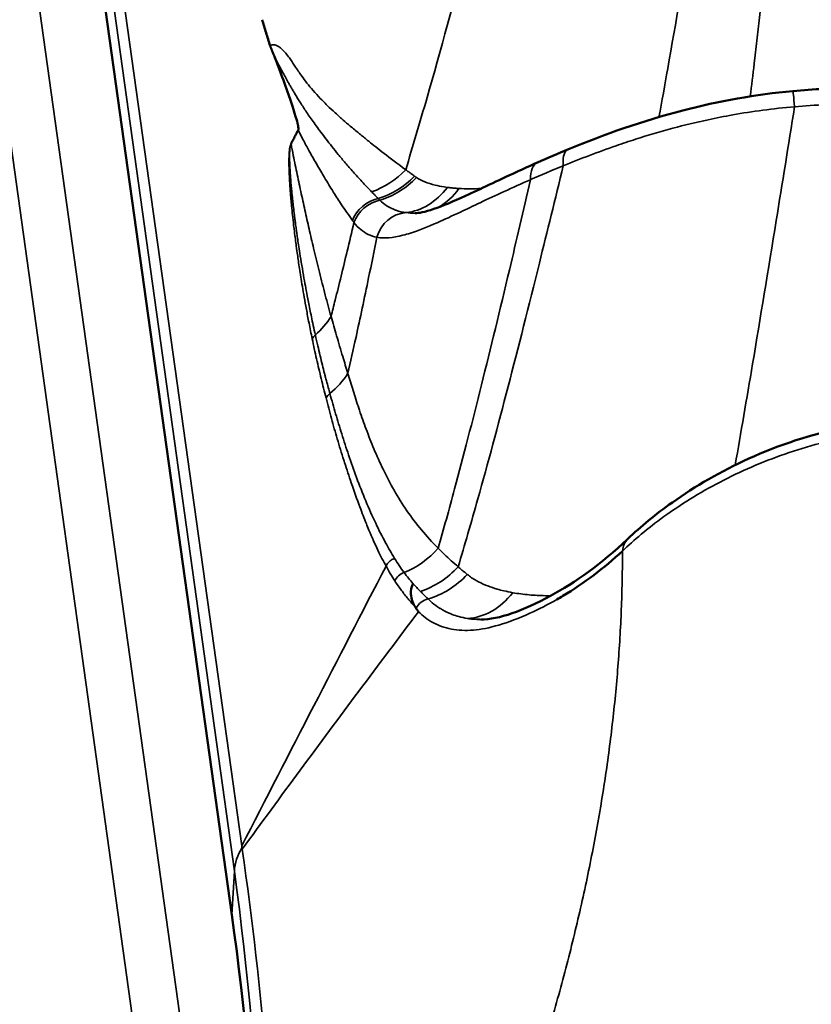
# Model space of a CAD drawing. Header units: millimetres. Extents: x 0 to 6049, y -120 to 1682.
# Tile 550 of 656: x 2057 to 2062, y 842 to 848. Entities that reach past the tile are written whole.
import ezdxf

# ---------------------------------------------------------------- set-up
doc = ezdxf.new("R2010")
doc.units = ezdxf.units.MM
doc.header["$LTSCALE"] = 2
doc.layers.add('Sichtbar (ISO)', color=7, linetype='Continuous', lineweight=50)
doc.layers.add('Sichtbar schmal (ISO)', color=7, linetype='Continuous', lineweight=35)

msp = doc.modelspace()

# ---------------------------------------------------------------- linework, layer by layer
at = {"layer": 'Sichtbar (ISO)'}
for p, q in [((2058.301, 842.3945), (2057.3261, 849.3857)), ((2059.7881, 844.1584), (2059.7881, 844.1584))]:
    msp.add_line(p, q, dxfattribs=at)
for centre, major_axis, ratio, start_param, end_param in [((2060.7668, 844.5337), (-14.0639, -1.9612), 0.831833, 3.141593, 6.283185), ((2061.2037, 841.4004), (14.0639, 1.9612), 0.831833, 5.719086, 10.029764), ((2061.2037, 841.4004), (-3.3674, -0.4696), 0.831833, 4.768071, 4.768095), ((1998.5481, 842.2914), (59.8996, -3.4702), 0.547575, 0.003562, 0.108534)]:
    msp.add_ellipse(centre, major_axis=major_axis, ratio=ratio, start_param=start_param, end_param=end_param, dxfattribs=at)
for points, knots in [([(2058.4821, 847.7415), (2058.49, 847.7154), (2058.498, 847.6894), (2058.5139, 847.6376), (2058.5219, 847.6116), (2058.5299, 847.5858)], [-0.03485482, -0.03485482, -0.03485482, -0.03485482, -0.01742995, -0.01742995, -0.00000116, -0.00000116, -0.00000116, -0.00000116]), ([(2058.5575, 847.5164), (2058.5563, 847.5193), (2058.5552, 847.5221), (2058.5541, 847.5247), (2058.5531, 847.5274), (2058.552, 847.53), (2058.551, 847.5325), (2058.55, 847.535), (2058.549, 847.5374), (2058.5481, 847.5397), (2058.5472, 847.542), (2058.5462, 847.5443), (2058.5454, 847.5464), (2058.5445, 847.5486), (2058.5436, 847.5506), (2058.5428, 847.5526), (2058.542, 847.5546), (2058.5412, 847.5566), (2058.5405, 847.5584), (2058.5397, 847.5603), (2058.539, 847.5621), (2058.5383, 847.5638), (2058.5376, 847.5655), (2058.5369, 847.5672), (2058.5363, 847.5688), (2058.5356, 847.5704), (2058.535, 847.572), (2058.5344, 847.5735), (2058.5338, 847.575), (2058.5332, 847.5764), (2058.5327, 847.5778), (2058.5321, 847.5793), (2058.5316, 847.5806), (2058.5312, 847.5819), (2058.5307, 847.5833), (2058.5303, 847.5846), (2058.5299, 847.5858)], [0, 0, 0, 0, 0.0833333, 0.0833333, 0.0833333, 0.1666667, 0.1666667, 0.1666667, 0.25, 0.25, 0.25, 0.3333333, 0.3333333, 0.3333333, 0.4166667, 0.4166667, 0.4166667, 0.5, 0.5, 0.5, 0.5833333, 0.5833333, 0.5833333, 0.6666667, 0.6666667, 0.6666667, 0.75, 0.75, 0.75, 0.8333333, 0.8333333, 0.8333333, 0.9166667, 0.9166667, 0.9166667, 0.9999277, 0.9999277, 0.9999277, 0.9999277]), ([(2058.6974, 847.0823), (2058.6976, 847.0826), (2058.6977, 847.0829), (2058.698, 847.0837), (2058.6981, 847.0841), (2058.6985, 847.0854), (2058.6986, 847.0863), (2058.699, 847.0894), (2058.6989, 847.0919), (2058.6983, 847.1018), (2058.6965, 847.1117), (2058.687, 847.1507), (2058.6726, 847.1969), (2058.624, 847.3378), (2058.6065, 847.3874), (2058.5792, 847.4609), (2058.5685, 847.4888), (2058.5575, 847.5164)], [0.00000235, 0.00000235, 0.00000235, 0.00000235, 0.00011457, 0.00011457, 0.00024115, 0.00024115, 0.00054762, 0.00054762, 0.00129792, 0.00129792, 0.00360753, 0.00360753, 0.00887233, 0.00887233, 0.0112027, 0.0112027, 0.01272289, 0.01272289, 0.01272289, 0.01272289]), ([(2060.3127, 846.9683), (2060.5242, 847.0555), (2060.7571, 847.1378), (2061.2096, 847.2548), (2061.4315, 847.2949), (2061.6535, 847.3153)], [0, 0, 0, 0, 0.0752031, 0.0752031, 0.1420826, 0.1420826, 0.1420826, 0.1420826]), ([(2058.6974, 847.0823), (2058.6927, 847.0731), (2058.688, 847.0639), (2058.6833, 847.0548), (2058.6786, 847.0457), (2058.6739, 847.0367), (2058.6691, 847.0276), (2058.6644, 847.0185), (2058.6596, 847.0093), (2058.6548, 847)], [0, 0, 0, 0, 0.333333, 0.333333, 0.333333, 0.666667, 0.666667, 0.666667, 1, 1, 1, 1]), ([(2059.3974, 846.5855), (2059.4141, 846.5856), (2059.4535, 846.5921), (2059.5599, 846.6289), (2059.6245, 846.6563), (2059.7863, 846.73), (2059.8893, 846.7797), (2060.042, 846.8503), (2060.0844, 846.8697), (2060.1279, 846.889)], [0, 0, 0, 0, 0.0398364, 0.0398364, 0.0764954, 0.0764954, 0.1212199, 0.1212199, 0.1376781, 0.1376781, 0.1376781, 0.1376781]), ([(2060.6672, 844.6403), (2060.7436, 844.7133), (2060.8339, 844.788), (2061.0687, 844.9542), (2061.2243, 845.0447), (2061.5705, 845.2014), (2061.7671, 845.2667), (2062.1309, 845.3407), (2062.2994, 845.3582), (2062.4657, 845.3585)], [0, 0, 0, 0, 0.0420408, 0.0420408, 0.0989944, 0.0989944, 0.1605268, 0.1605268, 0.2105936, 0.2105936, 0.2105936, 0.2105936]), ([(2059.7881, 844.1584), (2059.8956, 844.1586), (2060.0419, 844.2105), (2060.3538, 844.3814), (2060.5091, 844.4896), (2060.6655, 844.6387)], [0, 0, 0, 0, 0.1021712, 0.1021712, 0.1950205, 0.1950205, 0.1950205, 0.1950205]), ([(2060.6352, 844.5672), (2060.5806, 844.5173), (2060.4654, 844.4214), (2060.3321, 844.3303), (2060.2552, 844.2854), (2060.2431, 844.2785)], [0, 0, 0, 0, 0.125, 0.25, 0.2730086, 0.2730086, 0.2730086, 0.2730086]), ([(2059.3833, 844.3729), (2059.3828, 844.3718), (2059.3822, 844.3708), (2059.3817, 844.3697), (2059.3759, 844.3582), (2059.3719, 844.344), (2059.3708, 844.3289), (2059.3706, 844.3264), (2059.3705, 844.3239), (2059.3705, 844.3213), (2059.3703, 844.3071), (2059.3724, 844.2923), (2059.3765, 844.2781), (2059.3767, 844.2775), (2059.3769, 844.277), (2059.3771, 844.2764), (2059.3812, 844.2627), (2059.3871, 844.2497), (2059.3943, 844.2377), (2059.3956, 844.2357), (2059.3968, 844.2337), (2059.3981, 844.2317)], [0, 0, 0, 0, 0.0287712, 0.0287712, 0.0287712, 0.3333333, 0.3333333, 0.3333333, 0.3835172, 0.3835172, 0.3835172, 0.6666667, 0.6666667, 0.6666667, 0.6783517, 0.6783517, 0.6783517, 0.9537191, 0.9537191, 0.9537191, 1, 1, 1, 1]), ([(2059.4023, 844.2254), (2059.4016, 844.2265), (2059.4009, 844.2275), (2059.3995, 844.2296), (2059.3988, 844.2307), (2059.3981, 844.2317)], [-0.001797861, -0.001797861, -0.001797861, -0.001797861, -0.000901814, -0.000901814, -0.000000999, -0.000000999, -0.000000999, -0.000000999]), ([(2059.4164, 844.2055), (2059.4147, 844.2078), (2059.4131, 844.2099), (2059.4115, 844.212), (2059.41, 844.2141), (2059.4085, 844.2162), (2059.407, 844.2184), (2059.4055, 844.2207), (2059.4039, 844.223), (2059.4023, 844.2254)], [0, 0, 0, 0, 0.333333, 0.333333, 0.333333, 0.666667, 0.666667, 0.666667, 1, 1, 1, 1])]:
    msp.add_open_spline(points, degree=3, knots=knots, dxfattribs=at)
for points in [[(2061.6535, 847.3153), (2061.7761, 847.3265), (2061.8992, 847.3329), (2062.0219, 847.3343)], [(2060.1279, 846.889), (2060.1875, 846.9155), (2060.2493, 846.9421), (2060.3127, 846.9683)]]:
    msp.add_open_spline(points, degree=3, dxfattribs=at)
at = {"layer": 'Sichtbar schmal (ISO)'}
for p, q in [((2058.3602, 842.806), (2057.4722, 849.1712)), ((2058.3161, 842.6546), (2057.4268, 849.0299)), ((2057.0334, 848.6512), (2058.2458, 839.9577)), ((2056.7674, 848.5254), (2057.9803, 839.8278)), ((2060.0168, 846.7554), (2060.0168, 846.7554)), ((2060.6319, 844.3229), (2060.6318, 844.3229)), ((2058.301, 842.3945), (2058.3161, 842.6546))]:
    msp.add_line(p, q, dxfattribs=at)
for centre, major_axis, ratio, start_param, end_param in [((2061.6718, 847.1161), (-0.0183, 0.1992), 0.00949, 5.268015, 6.283185), ((2061.8546, 844.8025), (3.5106, 0.3163), 0.688355, 1.456999, 1.563147), ((2059.0428, 847.1732), (-0.2492, -0.4335), 0.875055, 0.789207, 1.294905), ((2060.2092, 846.7063), (-0.0813, 0.1828), 0.505774, 0.000071, 0.910501), ((2061.3921, 846.7177), (2.2798, 0.6755), 0.214629, 2.015194, 2.115759), ((2059.1019, 847.139), (-0.2518, -0.432), 0.873244, 0.750659, 1.286094), ((2059.1146, 847.1321), (-0.2275, -0.4453), 0.868487, 0.689563, 1.234847), ((2059.401, 847.0855), (0.004, -0.5), 0.721363, 0.374559, 0.782976), ((2059.2044, 846.4868), (-0.1614, -0.1182), 0.929577, 4.265287, 5.324633), ((2059.2133, 846.4752), (-0.1561, -0.1251), 0.933424, 4.21541, 5.285682), ((2059.3502, 846.3896), (0.0372, 0.1965), 0.946818, 0.240285, 1.483269), ((2060.4294, 848.0247), (-1.224, -1.3771), 0.341744, 0.226167, 0.297921), ((2058.4641, 846.1581), (-0.478, -0.1465), 0.871465, 2.056013, 2.362086), ((2058.8605, 845.8039), (-0.0881, -0.0183), 0.857934, 5.27787, 5.62693), ((2058.5723, 845.8308), (0.4708, 0.1682), 0.882973, 5.097649, 5.432688), ((2058.9435, 845.4508), (-0.087, -0.0229), 0.874065, 5.173365, 5.581671), ((2060.8055, 844.4956), (-0.1383, 0.1446), 0.690402, 6.282693, 6.844464), ((2059.2023, 844.8845), (-0.3041, -0.3969), 0.893622, 0.987142, 1.497828), ((2064.6846, 849.1789), (-5.2815, -4.8277), 0.393979, 6.206821, 6.242846), ((2100.4402, 748.1572), (-91.5162, -229.6772), 0.31354, 4.407481, 4.415411), ((2064.4597, 849.1514), (-5.0602, -4.9172), 0.383638, 6.172795, 6.209688), ((2059.3538, 844.3589), (-0.0752, -0.0495), 0.921018, 4.433497, 5.288504), ((2065.5762, 849.4302), (-6.2127, -5.0335), 0.395459, 6.266253, 6.292996), ((2059.3395, 844.7876), (-0.274, -0.4182), 0.884335, 0.831128, 1.38817), ((2059.4017, 844.7479), (-0.265, -0.424), 0.88045, 0.774615, 1.350797), ((2059.4256, 844.3755), (0.2208, -0.2287), 0.101722, 4.625913, 4.828293), ((2059.711, 844.6639), (-0.0441, -0.4981), 0.775132, 0.107899, 0.876683), ((2059.4878, 844.1884), (-0.0733, -0.068), 0.920434, 4.154535, 5.096513), ((2058.715, 842.6475), (-0.3986, -0.0304), 0.837895, 5.734459, 6.171283), ((1998.5786, 842.8087), (59.8751, -3.8765), 0.551249, 0.00374, 0.112274)]:
    msp.add_ellipse(centre, major_axis=major_axis, ratio=ratio, start_param=start_param, end_param=end_param, dxfattribs=at)
for points, knots in [([(2061.7189, 850.0802), (2061.6883, 849.8132), (2061.6588, 849.5532), (2061.6302, 849.3013), (2061.5923, 848.9659), (2061.5561, 848.6449), (2061.5214, 848.3404), (2061.4868, 848.036), (2061.4538, 847.7481), (2061.4221, 847.4791), (2061.4143, 847.4128), (2061.4066, 847.3476), (2061.399, 847.2836)], [0, 0, 0, 0, 0.2145198, 0.2145198, 0.2145198, 0.5000905, 0.5000905, 0.5000905, 0.7856612, 0.7856612, 0.7856612, 0.8561024, 0.8561024, 0.8561024, 0.8561024]), ([(2061.3377, 850.0627), (2061.2948, 849.795), (2061.253, 849.5341), (2061.2121, 849.2811), (2061.1578, 848.9452), (2061.1053, 848.6231), (2061.0543, 848.3172), (2061.0032, 848.0113), (2060.9538, 847.7214), (2060.9056, 847.4498), (2060.8881, 847.3508), (2060.8707, 847.2543), (2060.8534, 847.1602)], [0, 0, 0, 0, 0.214208, 0.214208, 0.214208, 0.4986539, 0.4986539, 0.4986539, 0.7830998, 0.7830998, 0.7830998, 0.8868161, 0.8868161, 0.8868161, 0.8868161]), ([(2060.1164, 849.7771), (2060.0564, 849.5312), (2059.92, 848.9769), (2059.7026, 848.1239), (2059.5046, 847.397), (2059.382, 846.9828), (2059.3399, 846.8453)], [0, 0, 0, 0, 0.21744, 0.502078, 0.827427, 1, 1, 1, 1]), ([(2058.5299, 847.5858), (2058.539, 847.5908), (2058.546, 847.5919), (2058.5529, 847.5914), (2058.5597, 847.5908), (2058.5665, 847.5885), (2058.5724, 847.5859), (2058.5782, 847.5832), (2058.5831, 847.5802), (2058.5884, 847.5762), (2058.5937, 847.5722), (2058.5994, 847.5671), (2058.6047, 847.562), (2058.61, 847.5569), (2058.6148, 847.5518), (2058.6201, 847.5456), (2058.6253, 847.5395), (2058.6309, 847.5323), (2058.6364, 847.5249), (2058.642, 847.5175), (2058.6475, 847.5098), (2058.6532, 847.5015), (2058.659, 847.4933), (2058.665, 847.4846), (2058.6704, 847.4764), (2058.6759, 847.4682), (2058.6809, 847.4607), (2058.6861, 847.4529), (2058.6912, 847.4452), (2058.6965, 847.4373), (2058.7031, 847.4277), (2058.7097, 847.4181), (2058.7175, 847.4069), (2058.7268, 847.3941), (2058.7361, 847.3813), (2058.7467, 847.3669), (2058.7586, 847.3521), (2058.7705, 847.3373), (2058.7835, 847.3222), (2058.7979, 847.3061), (2058.8122, 847.2901), (2058.8279, 847.2732), (2058.8386, 847.262), (2058.8494, 847.2507), (2058.8552, 847.2452), (2058.8653, 847.2354), (2058.8754, 847.2256), (2058.8899, 847.2115), (2058.9064, 847.1962), (2058.9229, 847.1808), (2058.9416, 847.1641), (2058.9566, 847.1508), (2058.9716, 847.1376), (2058.9829, 847.1278), (2058.9975, 847.1153), (2059.0121, 847.1029), (2059.0302, 847.0877), (2059.0504, 847.0709), (2059.0564, 847.0659), (2059.0627, 847.0607), (2059.0692, 847.0554), (2059.0844, 847.043), (2059.1008, 847.0296), (2059.1192, 847.0149), (2059.1453, 846.9939), (2059.1752, 846.9703), (2059.2116, 846.9424), (2059.2479, 846.9144), (2059.2908, 846.8821), (2059.3399, 846.8453)], [0.0000441, 0.0000441, 0.0000441, 0.0000441, 0.0454545, 0.0454545, 0.0454545, 0.0909091, 0.0909091, 0.0909091, 0.1363636, 0.1363636, 0.1363636, 0.1818182, 0.1818182, 0.1818182, 0.2272727, 0.2272727, 0.2272727, 0.2727273, 0.2727273, 0.2727273, 0.3181818, 0.3181818, 0.3181818, 0.3636364, 0.3636364, 0.3636364, 0.4090909, 0.4090909, 0.4090909, 0.4545455, 0.4545455, 0.4545455, 0.5, 0.5, 0.5, 0.5454545, 0.5454545, 0.5454545, 0.5909091, 0.5909091, 0.5909091, 0.6363636, 0.6363636, 0.6363636, 0.6818182, 0.6818182, 0.6818182, 0.7272727, 0.7272727, 0.7272727, 0.7727273, 0.7727273, 0.7727273, 0.8181818, 0.8181818, 0.8181818, 0.8636364, 0.8636364, 0.8636364, 0.8772613, 0.8772613, 0.8772613, 0.9090909, 0.9090909, 0.9090909, 0.9545455, 0.9545455, 0.9545455, 1, 1, 1, 1]), ([(2058.5575, 847.5164), (2058.5577, 847.516), (2058.5591, 847.5135), (2058.5617, 847.5085), (2058.5655, 847.5013), (2058.5696, 847.4935), (2058.5739, 847.4853), (2058.5786, 847.4764), (2058.5836, 847.4669), (2058.589, 847.4567), (2058.5948, 847.4458), (2058.601, 847.4341), (2058.6077, 847.4216), (2058.6151, 847.4081), (2058.623, 847.3936), (2058.6317, 847.378), (2058.6412, 847.3612), (2058.6516, 847.3432), (2058.6629, 847.3238), (2058.6753, 847.303), (2058.6889, 847.2807), (2058.7039, 847.2566), (2058.7204, 847.2308), (2058.7386, 847.203), (2058.7587, 847.1731), (2058.781, 847.1409), (2058.8059, 847.106), (2058.8337, 847.0682), (2058.8648, 847.0271), (2058.8994, 846.9828), (2058.9378, 846.9354), (2058.9802, 846.8849), (2059.0272, 846.8309), (2059.0796, 846.773), (2059.1168, 846.7335), (2059.1365, 846.7131)], [0, 0, 0, 0, 0.001211, 0.008751, 0.01682, 0.02545, 0.034673, 0.044522, 0.055034, 0.066254, 0.078243, 0.091086, 0.10488, 0.119728, 0.13573, 0.152991, 0.171617, 0.191723, 0.213442, 0.23695, 0.262455, 0.290178, 0.320346, 0.353191, 0.388988, 0.428123, 0.471122, 0.518588, 0.571027, 0.628595, 0.691133, 0.758754, 0.832171, 0.912355, 1, 1, 1, 1]), ([(2060.2811, 846.869), (2060.3841, 846.911), (2060.491, 846.9518), (2060.5969, 846.9885), (2060.6358, 847.002), (2060.6747, 847.015), (2060.7131, 847.0273), (2060.788, 847.0513), (2060.8613, 847.073), (2060.9365, 847.0931), (2061.0044, 847.1113), (2061.074, 847.1283), (2061.148, 847.1442), (2061.195, 847.1544), (2061.2439, 847.164), (2061.2942, 847.173), (2061.4106, 847.1938), (2061.5351, 847.2108), (2061.6638, 847.2213)], [0, 0, 0, 0, 0.243631, 0.243631, 0.243631, 0.333333, 0.333333, 0.333333, 0.508344, 0.508344, 0.508344, 0.666667, 0.666667, 0.666667, 0.767339, 0.767339, 0.767339, 1, 1, 1, 1]), ([(2061.3088, 845.0813), (2061.3427, 845.274), (2061.3772, 845.4756), (2061.4125, 845.6853), (2061.4584, 845.9582), (2061.5055, 846.2447), (2061.5541, 846.5429), (2061.5899, 846.7629), (2061.6264, 846.9891), (2061.6638, 847.2213)], [0.2875404, 0.2875404, 0.2875404, 0.2875404, 0.5060373, 0.5060373, 0.5060373, 0.7903275, 0.7903275, 0.7903275, 1, 1, 1, 1]), ([(2058.6974, 847.0823), (2058.7068, 847.0629), (2058.7164, 847.0442), (2058.7259, 847.026), (2058.7379, 847.003), (2058.75, 846.9809), (2058.762, 846.9593), (2058.7763, 846.9337), (2058.7905, 846.9089), (2058.8045, 846.8846), (2058.8195, 846.8587), (2058.8342, 846.8334), (2058.849, 846.8085), (2058.8659, 846.7801), (2058.8827, 846.7522), (2058.9, 846.7246), (2058.9031, 846.7197), (2058.9062, 846.7147), (2058.9093, 846.7098), (2058.9249, 846.6852), (2058.9409, 846.6608), (2058.9571, 846.6365), (2058.9783, 846.6048), (2058.9999, 846.5732), (2059.0218, 846.5416)], [0, 0, 0, 0, 0.088472, 0.088472, 0.088472, 0.200281, 0.200281, 0.200281, 0.333333, 0.333333, 0.333333, 0.475584, 0.475584, 0.475584, 0.63765, 0.63765, 0.63765, 0.666667, 0.666667, 0.666667, 0.811399, 0.811399, 0.811399, 1, 1, 1, 1]), ([(2058.8939, 845.9695), (2058.8821, 846.0116), (2058.8706, 846.054), (2058.8593, 846.0969), (2058.8473, 846.1421), (2058.8356, 846.1877), (2058.8242, 846.2337), (2058.8136, 846.2759), (2058.8033, 846.3184), (2058.7931, 846.3612), (2058.7839, 846.4001), (2058.7747, 846.4392), (2058.7657, 846.4786), (2058.7573, 846.5154), (2058.749, 846.5525), (2058.7407, 846.5897), (2058.7325, 846.6269), (2058.7243, 846.6642), (2058.7163, 846.7017), (2058.7081, 846.7398), (2058.7001, 846.7782), (2058.6919, 846.8162), (2058.6837, 846.8541), (2058.6753, 846.8917), (2058.6679, 846.9309), (2058.6635, 846.9539), (2058.6594, 846.9775), (2058.6548, 847)], [0, 0, 0, 0, 0.129631, 0.129631, 0.129631, 0.266475, 0.266475, 0.266475, 0.391993, 0.391993, 0.391993, 0.506145, 0.506145, 0.506145, 0.61312, 0.61312, 0.61312, 0.719946, 0.719946, 0.719946, 0.828387, 0.828387, 0.828387, 0.936503, 0.936503, 0.936503, 1, 1, 1, 1]), ([(2060.3127, 846.9683), (2060.3095, 846.967), (2060.3065, 846.9652), (2060.3037, 846.963), (2060.2942, 846.9553), (2060.2873, 846.942), (2060.2836, 846.9254), (2060.2799, 846.9088), (2060.2794, 846.889), (2060.2811, 846.869)], [0.427144, 0.427144, 0.427144, 0.427144, 0.5, 0.5, 0.5, 0.75, 0.75, 0.75, 1, 1, 1, 1]), ([(2059.3932, 846.8067), (2059.3875, 846.8109), (2059.3758, 846.8194), (2059.3579, 846.8323), (2059.3459, 846.8409), (2059.3399, 846.8453)], [0, 0, 0, 0, 0.325033, 0.658391, 1, 1, 1, 1]), ([(2059.6534, 844.4734), (2059.6923, 844.6033), (2059.7316, 844.739), (2059.7713, 844.8803), (2059.8306, 845.0916), (2059.8908, 845.3155), (2059.952, 845.5504), (2060.0132, 845.7853), (2060.0754, 846.0314), (2060.1387, 846.2869), (2060.1856, 846.4759), (2060.233, 846.67), (2060.2811, 846.869)], [0, 0, 0, 0, 0.196109, 0.196109, 0.196109, 0.489524, 0.489524, 0.489524, 0.782939, 0.782939, 0.782939, 1, 1, 1, 1]), ([(2059.1681, 846.4419), (2059.2109, 846.4338), (2059.262, 846.4377), (2059.3233, 846.4535), (2059.3377, 846.4572), (2059.3526, 846.4615), (2059.3681, 846.4665), (2059.4158, 846.4817), (2059.4689, 846.5028), (2059.5286, 846.529), (2059.5713, 846.5477), (2059.6173, 846.569), (2059.6669, 846.5924), (2059.7043, 846.6099), (2059.7437, 846.6288), (2059.7852, 846.6484), (2059.8759, 846.6914), (2059.9765, 846.7384), (2060.0864, 846.7859)], [0, 0, 0, 0, 0.270033, 0.270033, 0.270033, 0.333333, 0.333333, 0.333333, 0.527814, 0.527814, 0.527814, 0.666667, 0.666667, 0.666667, 0.77122, 0.77122, 0.77122, 1, 1, 1, 1]), ([(2059.4046, 846.7988), (2059.4034, 846.7996), (2059.4008, 846.8013), (2059.397, 846.8039), (2059.3945, 846.8057), (2059.3932, 846.8067)], [0.0000013, 0.0000013, 0.0000013, 0.0000013, 0.3315628, 0.6648504, 1, 1, 1, 1]), ([(2059.589, 846.7397), (2059.5826, 846.7405), (2059.5762, 846.7414), (2059.5699, 846.7424), (2059.551, 846.7454), (2059.5327, 846.749), (2059.5151, 846.7534), (2059.4935, 846.7588), (2059.4731, 846.7653), (2059.454, 846.7733), (2059.4363, 846.7806), (2059.4198, 846.789), (2059.4046, 846.7988)], [0.0001581, 0.0001581, 0.0001581, 0.0001581, 0.0894124, 0.0894124, 0.0894124, 0.3590474, 0.3590474, 0.3590474, 0.6918701, 0.6918701, 0.6918701, 1, 1, 1, 1]), ([(2059.5339, 844.5846), (2059.5664, 844.698), (2059.5992, 844.8162), (2059.6323, 844.9391), (2059.685, 845.135), (2059.7386, 845.3428), (2059.7931, 845.5611), (2059.8476, 845.7795), (2059.9031, 846.0083), (2059.9597, 846.2462), (2060.0013, 846.4213), (2060.0435, 846.6013), (2060.0864, 846.7859)], [0, 0, 0, 0, 0.186531, 0.186531, 0.186531, 0.483819, 0.483819, 0.483819, 0.781108, 0.781108, 0.781108, 1, 1, 1, 1]), ([(2059.589, 846.7397), (2059.5569, 846.6974), (2059.5179, 846.6611), (2059.4754, 846.6352), (2059.4329, 846.6093), (2059.3869, 846.5936), (2059.3421, 846.5889)], [0, 0, 0, 0, 0.5, 0.5, 0.5, 1, 1, 1, 1]), ([(2059.6582, 846.7332), (2059.6503, 846.7336), (2059.6345, 846.7348), (2059.6114, 846.737), (2059.5964, 846.7387), (2059.589, 846.7397)], [0.0006107, 0.0006107, 0.0006107, 0.0006107, 0.3338544, 0.6670971, 1, 1, 1, 1]), ([(2059.1751, 846.6731), (2059.1708, 846.6775), (2059.1665, 846.6819), (2059.1623, 846.6864), (2059.158, 846.6908), (2059.1537, 846.6952), (2059.1494, 846.6997), (2059.1451, 846.7041), (2059.1408, 846.7086), (2059.1365, 846.7131)], [0, 0, 0, 0, 0.333333, 0.333333, 0.333333, 0.666667, 0.666667, 0.666667, 1, 1, 1, 1]), ([(2059.3421, 846.5889), (2059.3206, 846.5918), (2059.3005, 846.5966), (2059.2818, 846.6031), (2059.2809, 846.6034), (2059.2801, 846.6037), (2059.2793, 846.604), (2059.2615, 846.6104), (2059.245, 846.6184), (2059.2297, 846.6279), (2059.2289, 846.6284), (2059.2281, 846.6289), (2059.2274, 846.6293), (2059.2121, 846.639), (2059.198, 846.6502), (2059.1851, 846.6628)], [0, 0, 0, 0, 0.333333, 0.333333, 0.333333, 0.348172, 0.348172, 0.348172, 0.666667, 0.666667, 0.666667, 0.682623, 0.682623, 0.682623, 1, 1, 1, 1]), ([(2059.0218, 846.5416), (2059.0228, 846.5403), (2059.0237, 846.5389), (2059.0247, 846.5376), (2059.0257, 846.5362), (2059.0267, 846.5349), (2059.0276, 846.5336), (2059.0286, 846.5323), (2059.0296, 846.531), (2059.0306, 846.5297)], [0, 0, 0, 0, 0.333333, 0.333333, 0.333333, 0.666667, 0.666667, 0.666667, 1, 1, 1, 1]), ([(2058.8939, 845.9695), (2058.902, 846.001), (2058.9102, 846.0331), (2058.9185, 846.0659), (2058.9419, 846.159), (2058.9659, 846.257), (2058.9902, 846.3591), (2059.0036, 846.4148), (2059.017, 846.4717), (2059.0306, 846.5297)], [0, 0, 0, 0, 0.185277, 0.185277, 0.185277, 0.712526, 0.712526, 0.712526, 1, 1, 1, 1]), ([(2059.0306, 846.5297), (2059.0436, 846.5131), (2059.0574, 846.4991), (2059.0715, 846.4875), (2059.0856, 846.476), (2059.0998, 846.4669), (2059.1157, 846.4593), (2059.1316, 846.4517), (2059.1492, 846.4456), (2059.1681, 846.4419)], [0, 0, 0, 0, 0.333333, 0.333333, 0.333333, 0.666667, 0.666667, 0.666667, 1, 1, 1, 1]), ([(2058.9945, 845.6293), (2059.0104, 845.6985), (2059.0266, 845.7706), (2059.043, 845.8455), (2059.0676, 845.958), (2059.0927, 846.0768), (2059.1185, 846.2008), (2059.1348, 846.2791), (2059.1513, 846.3595), (2059.1681, 846.4419)], [0, 0, 0, 0, 0.290023, 0.290023, 0.290023, 0.72539, 0.72539, 0.72539, 1, 1, 1, 1]), ([(2058.9945, 845.6293), (2058.9842, 845.6622), (2058.9614, 845.7364), (2058.9279, 845.8499), (2058.9048, 845.9307), (2058.8939, 845.9695)], [0, 0, 0, 0, 0.29709, 0.664034, 1, 1, 1, 1]), ([(2058.8869, 845.5088), (2058.8837, 845.5205), (2058.8805, 845.5322), (2058.8773, 845.544), (2058.8737, 845.5573), (2058.8701, 845.5706), (2058.8666, 845.5839), (2058.8643, 845.5926), (2058.862, 845.6013), (2058.8597, 845.6101), (2058.8581, 845.6163), (2058.8565, 845.6224), (2058.8549, 845.6286), (2058.8507, 845.6451), (2058.8465, 845.6616), (2058.8424, 845.6782), (2058.8378, 845.6963), (2058.8334, 845.7146), (2058.829, 845.7329), (2058.8285, 845.7346), (2058.8281, 845.7363), (2058.8277, 845.738), (2058.8234, 845.7562), (2058.8191, 845.7744), (2058.8148, 845.7927), (2058.8098, 845.8143), (2058.8049, 845.836), (2058.8, 845.8579)], [0, 0, 0, 0, 0.104, 0.104, 0.104, 0.22095, 0.22095, 0.22095, 0.297184, 0.297184, 0.297184, 0.35085, 0.35085, 0.35085, 0.493703, 0.493703, 0.493703, 0.64951, 0.64951, 0.64951, 0.66414, 0.66414, 0.66414, 0.818276, 0.818276, 0.818276, 1, 1, 1, 1]), ([(2059.5339, 844.5846), (2059.4985, 844.6199), (2059.4327, 844.6918), (2059.3456, 844.8072), (2059.2702, 844.9281), (2059.2052, 845.0521), (2059.1504, 845.1745), (2059.1042, 845.2925), (2059.0646, 845.4052), (2059.0299, 845.5119), (2059.0072, 845.5862), (2058.9959, 845.6246), (2058.9945, 845.6293)], [0, 0, 0, 0, 0.130314, 0.256019, 0.382177, 0.503617, 0.616065, 0.719805, 0.816001, 0.905365, 0.988547, 1, 1, 1, 1]), ([(2058.8641, 845.4824), (2058.8747, 845.4407), (2058.8855, 845.3997), (2058.8966, 845.359), (2058.9077, 845.3186), (2058.9191, 845.2785), (2058.9309, 845.2385), (2058.9434, 845.1959), (2058.9564, 845.1533), (2058.9701, 845.1104), (2058.9715, 845.1059), (2058.973, 845.1013), (2058.9744, 845.0968), (2058.9875, 845.056), (2059.0011, 845.0148), (2059.015, 844.9742), (2059.0318, 844.9251), (2059.049, 844.8768), (2059.066, 844.8312), (2059.0791, 844.796), (2059.0922, 844.7624), (2059.1048, 844.7308), (2059.1099, 844.718), (2059.115, 844.7055), (2059.12, 844.6933), (2059.1386, 844.6485), (2059.1563, 844.6085), (2059.1736, 844.5724), (2059.1903, 844.5375), (2059.2064, 844.5062), (2059.2225, 844.4779)], [0, 0, 0, 0, 0.105421, 0.105421, 0.105421, 0.210088, 0.210088, 0.210088, 0.321563, 0.321563, 0.321563, 0.333333, 0.333333, 0.333333, 0.439272, 0.439272, 0.439272, 0.567717, 0.567717, 0.567717, 0.666667, 0.666667, 0.666667, 0.707037, 0.707037, 0.707037, 0.856046, 0.856046, 0.856046, 1, 1, 1, 1]), ([(2059.2734, 844.524), (2059.255, 844.5541), (2059.2161, 844.6219), (2059.1583, 844.7357), (2059.1005, 844.8659), (2059.0469, 845.0026), (2058.9994, 845.1372), (2058.9582, 845.2645), (2058.9211, 845.3871), (2058.8982, 845.468), (2058.8869, 845.5088)], [0, 0, 0, 0, 0.111116, 0.243125, 0.385636, 0.527959, 0.659332, 0.779633, 0.889857, 1, 1, 1, 1]), ([(2062.4788, 845.2976), (2062.3278, 845.2975), (2062.1771, 845.2835), (2062.0304, 845.2577), (2061.8836, 845.2318), (2061.7407, 845.194), (2061.6049, 845.1469), (2061.4691, 845.0997), (2061.3403, 845.0435), (2061.218, 844.9797), (2061.0957, 844.9159), (2060.9805, 844.8439), (2060.8825, 844.773), (2060.7846, 844.7021), (2060.7032, 844.6327), (2060.6352, 844.5672)], [0, 0, 0, 0, 0.2, 0.2, 0.2, 0.4, 0.4, 0.4, 0.6, 0.6, 0.6, 0.8, 0.8, 0.8, 1, 1, 1, 1]), ([(2059.6534, 844.4734), (2059.6395, 844.4854), (2059.6122, 844.5097), (2059.5723, 844.5467), (2059.5466, 844.5718), (2059.5339, 844.5846)], [0, 0, 0, 0, 0.332991, 0.666293, 1, 1, 1, 1]), ([(2060.6352, 844.5672), (2060.6353, 844.48), (2060.6324, 844.2806), (2060.6167, 843.9651), (2060.5865, 843.6214), (2060.5431, 843.2744), (2060.4865, 842.9239), (2060.4167, 842.5696), (2060.3336, 842.2112), (2060.2371, 841.8485), (2060.1269, 841.4812), (2060.0028, 841.1089), (2059.8644, 840.7314), (2059.7328, 840.4018), (2059.6462, 840.198), (2059.6132, 840.122)], [0, 0, 0, 0, 0.064185, 0.145492, 0.22607, 0.306124, 0.385849, 0.46544, 0.54509, 0.624987, 0.705316, 0.78627, 0.868026, 0.950775, 1, 1, 1, 1]), ([(2059.2734, 844.524), (2059.2663, 844.5212), (2059.2592, 844.5175), (2059.2528, 844.5129), (2059.2463, 844.5084), (2059.2403, 844.503), (2059.2352, 844.497), (2059.2301, 844.4911), (2059.2258, 844.4846), (2059.2225, 844.4779)], [0, 0, 0, 0, 0.333333, 0.333333, 0.333333, 0.666667, 0.666667, 0.666667, 1, 1, 1, 1]), ([(2059.7082, 844.4277), (2059.7021, 844.4326), (2059.6899, 844.4426), (2059.6716, 844.4579), (2059.6595, 844.4682), (2059.6534, 844.4734)], [0.0000002, 0.0000002, 0.0000002, 0.0000002, 0.3277488, 0.6610625, 1, 1, 1, 1]), ([(2059.9795, 844.319), (2059.9615, 844.3223), (2059.9439, 844.326), (2059.9267, 844.33), (2059.9133, 844.3332), (2059.9002, 844.3366), (2059.8874, 844.3402), (2059.8823, 844.3417), (2059.8772, 844.3432), (2059.8722, 844.3447), (2059.853, 844.3507), (2059.8345, 844.3573), (2059.8168, 844.3646), (2059.7974, 844.3726), (2059.7789, 844.3815), (2059.7615, 844.3914), (2059.7424, 844.4023), (2059.7246, 844.4143), (2059.7082, 844.4277)], [0.0002527, 0.0002527, 0.0002527, 0.0002527, 0.1654732, 0.1654732, 0.1654732, 0.2948838, 0.2948838, 0.2948838, 0.3464597, 0.3464597, 0.3464597, 0.5448454, 0.5448454, 0.5448454, 0.762071, 0.762071, 0.762071, 1, 1, 1, 1]), ([(2059.2746, 844.39), (2059.2882, 844.3692), (2059.302, 844.3498), (2059.3151, 844.3322), (2059.3282, 844.3145), (2059.3406, 844.2988), (2059.3542, 844.2824), (2059.3678, 844.2659), (2059.3826, 844.2487), (2059.3981, 844.2317)], [0, 0, 0, 0, 0.333333, 0.333333, 0.333333, 0.666667, 0.666667, 0.666667, 1, 1, 1, 1]), ([(2060.206, 844.3005), (2060.1955, 844.3006), (2060.1512, 844.3012), (2060.0729, 844.3052), (2060.0107, 844.3133), (2059.9796, 844.319)], [0.76357, 0.76357, 0.76357, 0.76357, 0.7936135, 0.8909379, 1, 1, 1, 1]), ([(2060.2431, 844.2785), (2060.1898, 844.2481), (2060.0676, 844.1857), (2059.8896, 844.1189), (2059.7415, 844.0897), (2059.6096, 844.0965), (2059.497, 844.1359), (2059.441, 844.1806), (2059.4164, 844.2055)], [0.2730086, 0.2730086, 0.2730086, 0.2730086, 0.375, 0.5, 0.625, 0.75, 0.875, 1, 1, 1, 1]), ([(2059.7088, 844.1651), (2059.6911, 844.1679), (2059.6741, 844.1715), (2059.6579, 844.1759), (2059.6441, 844.1797), (2059.6309, 844.184), (2059.6182, 844.1888), (2059.6121, 844.1911), (2059.6062, 844.1935), (2059.6003, 844.196), (2059.5817, 844.204), (2059.5641, 844.2131), (2059.5472, 844.2236), (2059.5452, 844.2248), (2059.5433, 844.226), (2059.5414, 844.2272), (2059.5266, 844.2367), (2059.5123, 844.2472), (2059.4985, 844.2587), (2059.4899, 844.266), (2059.4816, 844.2736), (2059.4735, 844.2816)], [0, 0, 0, 0, 0.180233, 0.180233, 0.180233, 0.333333, 0.333333, 0.333333, 0.40647, 0.40647, 0.40647, 0.639953, 0.639953, 0.639953, 0.666667, 0.666667, 0.666667, 0.871642, 0.871642, 0.871642, 1, 1, 1, 1]), ([(2059.7881, 844.1584), (2059.7853, 844.1584), (2059.7826, 844.1584), (2059.7799, 844.1585), (2059.7591, 844.1588), (2059.7389, 844.1604), (2059.7192, 844.1634), (2059.7157, 844.1639), (2059.7123, 844.1645), (2059.7088, 844.1651)], [0.90374251, 0.90374251, 0.90374251, 0.90374251, 0.91342825, 0.91342825, 0.91342825, 0.98696659, 0.98696659, 0.98696659, 1, 1, 1, 1])]:
    msp.add_open_spline(points, degree=3, knots=knots, dxfattribs=at)
for points in [[(2058.7811, 845.8355), (2058.7743, 845.8686), (2058.7617, 845.931), (2058.7462, 846.0129), (2058.7332, 846.0852), (2058.7223, 846.149), (2058.7131, 846.2055), (2058.7053, 846.2553), (2058.6986, 846.3003), (2058.6932, 846.3377), (2058.6871, 846.3804), (2058.6741, 846.4806), (2058.6666, 846.5455), (2058.6604, 846.6039), (2058.6559, 846.6512), (2058.6524, 846.6911), (2058.6498, 846.7246), (2058.6478, 846.7529), (2058.6463, 846.7769), (2058.6452, 846.7973), (2058.6443, 846.8147), (2058.6437, 846.8296), (2058.6432, 846.8423), (2058.6429, 846.8532), (2058.6427, 846.8626), (2058.6425, 846.8706), (2058.6424, 846.8775), (2058.6424, 846.8833), (2058.6424, 846.8883), (2058.6424, 846.8926), (2058.6424, 846.8962), (2058.6424, 846.8993), (2058.6424, 846.9019), (2058.6424, 846.9042), (2058.6424, 846.9061), (2058.6425, 846.9078), (2058.6425, 846.9094), (2058.6425, 846.9109), (2058.6425, 846.9123), (2058.6426, 846.9138), (2058.6426, 846.9153), (2058.6426, 846.917), (2058.6427, 846.9189), (2058.6427, 846.9209), (2058.6428, 846.9239), (2058.6428, 846.9243), (2058.6433, 846.9365), (2058.6439, 846.9465), (2058.6447, 846.957), (2058.6458, 846.9666), (2058.647, 846.9752), (2058.6486, 846.9835), (2058.6511, 846.9932), (2058.6534, 846.9979), (2058.6548, 847)], [(2058.6548, 847), (2058.6535, 846.9973), (2058.6517, 846.9912), (2058.6487, 846.9798), (2058.6476, 846.9663), (2058.647, 846.9593), (2058.6465, 846.9476), (2058.6463, 846.9427), (2058.6462, 846.9353), (2058.6461, 846.9277), (2058.6461, 846.9191), (2058.6462, 846.9085), (2058.6465, 846.8953), (2058.6469, 846.8826), (2058.6474, 846.872), (2058.6477, 846.8644), (2058.6481, 846.8556), (2058.6488, 846.8441), (2058.6496, 846.8307), (2058.6507, 846.814), (2058.6522, 846.7928), (2058.6543, 846.7672), (2058.6579, 846.7268), (2058.6611, 846.6949), (2058.6641, 846.6667), (2058.6675, 846.6355), (2058.6738, 846.5832), (2058.6786, 846.5452), (2058.681, 846.5272), (2058.686, 846.4904), (2058.6895, 846.4649), (2058.6946, 846.4297), (2058.7011, 846.3863), (2058.7095, 846.3322), (2058.7222, 846.255), (2058.7361, 846.1759), (2058.7447, 846.1289), (2058.7585, 846.0562), (2058.7758, 845.9698), (2058.7913, 845.8972), (2058.8, 845.8579)], [(2059.7918, 846.7333), (2059.7445, 846.7309), (2059.6997, 846.7306), (2059.6583, 846.7332)], [(2059.1851, 846.6628), (2059.184, 846.664), (2059.1817, 846.6662), (2059.1784, 846.6696), (2059.1762, 846.6719), (2059.1751, 846.6731)], [(2058.7811, 845.8355), (2058.7895, 845.7949), (2058.807, 845.7147), (2058.8347, 845.597), (2058.8542, 845.5203), (2058.8641, 845.4824)], [(2059.4735, 844.2816), (2059.4683, 844.2866), (2059.4581, 844.2966), (2059.443, 844.3116), (2059.433, 844.3217), (2059.428, 844.3267)], [(2058.3629, 842.7869), (2058.4777, 842.9437), (2058.7089, 843.2584), (2059.0596, 843.7318), (2059.297, 844.0467), (2059.4164, 844.2055)], [(2059.8082, 844.159), (2059.7739, 844.1598), (2059.7407, 844.1617), (2059.7088, 844.1651)], [(2058.3616, 842.7957), (2058.3617, 842.7973), (2058.3617, 842.8002), (2058.3612, 842.8037), (2058.3606, 842.8054), (2058.3602, 842.806)], [(2058.3629, 842.7869), (2058.3625, 842.7874), (2058.3619, 842.7889), (2058.3615, 842.7918), (2058.3615, 842.7944), (2058.3616, 842.7957)], [(2058.5232, 838.9894), (2058.5499, 839.4095), (2058.5736, 840.2515), (2058.5202, 841.5182), (2058.4252, 842.364), (2058.3629, 842.7869)]]:
    msp.add_open_spline(points, degree=3, dxfattribs=at)

doc.saveas('drawing.dxf')
